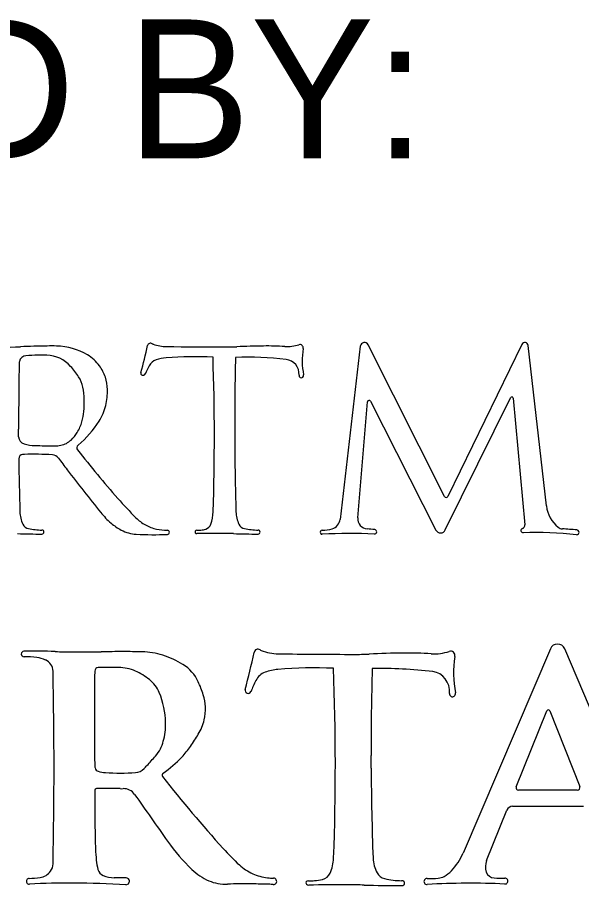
# Model space of a CAD drawing. Extents: x 0 to 34, y 0 to 22.
# Drawn here: x 28.068 to 28.637, y 2.999 to 3.874 of the extents above; entities that cross this region are included whole.
import ezdxf

# ---------------------------------------------------------------- set-up
doc = ezdxf.new("R2010")
doc.units = 0
doc.layers.add('SH_Text', color=7, linetype='Continuous')

msp = doc.modelspace()

# ---------------------------------------------------------------- linework, layer by layer
at = {"layer": 'SH_Text'}
for p, q in [((28.4139, 3.54252), (28.39355, 3.36796)), ((28.49895, 3.39096), (28.42181, 3.54393)), ((28.57692, 3.54435), (28.50222, 3.39098)), ((28.60172, 3.38146), (28.58326, 3.54327)), ((28.41135, 3.36935), (28.42115, 3.48636)), ((28.42427, 3.48697), (28.49019, 3.35721)), ((28.49963, 3.35726), (28.56556, 3.49057)), ((28.56816, 3.49008), (28.57986, 3.36248)), ((28.06919, 3.45122), (28.06917, 3.45904)), ((28.28719, 3.45904), (28.28722, 3.4489)), ((28.06936, 3.4291), (28.06936, 3.4291)), ((28.60566, 3.23755), (28.51755, 3.03161)), ((28.70632, 3.03445), (28.62007, 3.23753)), ((28.57114, 3.09823), (28.60198, 3.17486)), ((28.60505, 3.17485), (28.6352, 3.09854)), ((28.42485, 3.11722), (28.4248, 3.12977)), ((28.63273, 3.09491), (28.57339, 3.09491)), ((28.54127, 3.02401), (28.56167, 3.07471)), ((28.56758, 3.0787), (28.63901, 3.0787))]:
    msp.add_line(p, q, dxfattribs=at)
for centre, radius, start, end in [((28.20236, 3.54244), 0.00307, 57.05653, 167.29774), ((28.20667, 3.54909), 0.00484, 237.05653, 249.78867), ((28.41806, 3.54204), 0.00419, 26.75998, 173.35165), ((28.57993, 3.54289), 0.00335, 6.50794, 154.03373), ((28.05578, 3.89738), 0.35574, 265.64294, 272.48181), ((28.10745, 2.70522), 0.83754, 90.64149, 92.48181), ((28.10167, 3.22229), 0.32044, 88.95961, 90.64149), ((28.10635, 3.48008), 0.0626, 59.01244, 88.95961), ((27.73349, 3.64813), 0.47756, 343.95432, 347.29774), ((28.21859, 3.58148), 0.03937, 249.78867, 269.45892), ((28.30798, 13.0459), 9.50421, 269.458915, 269.816146), ((28.27829, 3.79397), 0.25223, 269.81615, 272.48181), ((28.32548, 2.70522), 0.83754, 90.64149, 92.48181), ((28.31969, 3.22229), 0.32044, 86.75961, 90.64149), ((28.34004, 3.58173), 0.03957, 266.75961, 287.41903), ((28.35291, 3.54072), 0.00341, 350.19324, 107.41903), ((28.42644, 3.52801), 0.07121, 170.19324, 191.68988), ((28.07712, 3.52555), 0.00734, 166.79916, 178.86203), ((28.07712, 3.52555), 0.00734, 94.32899, 166.79916), ((28.09829, 3.24586), 0.28783, 91.91863, 94.32899), ((28.09298, 3.40432), 0.12928, 87.94582, 91.91863), ((28.09641, 3.49988), 0.03365, 41.44979, 87.94582), ((28.11687, 3.4976), 0.04217, 36.49041, 59.01244), ((28.21188, 3.51686), 0.01246, 108.51951, 152.483), ((28.22153, 3.48804), 0.04285, 94.677, 108.51951), ((28.24624, 3.18602), 0.34588, 86.84191, 94.677), ((25.85551, 3.45032), 2.41115, 358.22236, 1.92631), ((31.39199, 3.46403), 3.10481, 178.75948, 180.092), ((28.29936, 3.17748), 0.35396, 83.57061, 91.85413), ((28.33734, 3.51451), 0.01479, 355.29709, 83.57061), ((31.17397, 3.46403), 3.10481, 178.86203, 180.092), ((28.05286, 3.46143), 0.09175, 33.15663, 41.44979), ((28.11777, 3.49827), 0.04105, 18.32466, 36.49041), ((28.44037, 3.39783), 0.27009, 152.483, 154.41159), ((28.10373, 3.49466), 0.03099, 12.4025, 33.15663), ((28.11781, 3.49828), 0.04101, 0.85147, 18.32466), ((28.19468, 3.51549), 0.00232, 163.95432, 334.41159), ((28.35442, 3.5131), 0.00234, 175.29709, 11.68988), ((28.07348, 3.488), 0.06196, 0.67152, 12.4025), ((28.09295, 3.49791), 0.06587, 346.81478, 0.85147), ((28.00995, 3.48726), 0.1255, 355.19562, 0.67152), ((28.4228, 3.48623), 0.00165, 26.93015, 175.21183), ((28.56679, 3.48996), 0.00137, 5.24206, 153.683), ((28.08092, 3.4813), 0.05428, 344.03761, 355.19562), ((28.10543, 3.49499), 0.05306, 328.01138, 346.81478), ((28.09297, 3.47785), 0.04175, 327.72066, 344.03761), ((28.06775, 3.51852), 0.09747, 309.11126, 328.01138), ((28.07672, 3.45125), 0.00753, 180.18561, 255.45087), ((28.09413, 3.47712), 0.04038, 313.73078, 327.72066), ((31.39199, 3.46403), 3.10481, 180.27922, 181.63341), ((28.08723, 3.49174), 0.04936, 255.45087, 268.15189), ((28.10724, 4.11198), 0.66992, 268.15189, 269.84563), ((28.10552, 3.47522), 0.03316, 269.84563, 280.96774), ((28.10796, 3.46266), 0.02036, 280.96774, 313.73078), ((28.13148, 3.44013), 0.00355, 129.11126, 218.1225), ((28.07358, 3.42915), 0.00422, 96.18129, 180.64402), ((28.0757, 3.40952), 0.02396, 91.47579, 96.18129), ((28.08399, 3.08789), 0.34569, 86.80978, 91.47579), ((28.10278, 3.42493), 0.00814, 36.36609, 86.80978), ((29.0418, 4.15449), 1.16069, 218.1225, 221.25781), ((31.17397, 3.46403), 3.10481, 180.64465, 181.63341), ((28.68258, 3.85186), 0.71189, 216.36609, 217.54674), ((30.15587, 4.98427), 2.5701, 217.54674, 218.7682), ((28.45396, 3.63883), 0.37874, 221.25781, 225.30347), ((28.50058, 3.39178), 0.00183, 206.75998, 334.03373), ((28.63373, 3.38511), 0.03222, 186.50795, 231.07039), ((28.1017, 3.37642), 0.03129, 181.63341, 205.25246), ((28.21547, 3.42592), 0.08141, 218.7682, 229.33023), ((28.21984, 3.40221), 0.04587, 225.30347, 240.26318), ((28.22545, 3.37677), 0.04006, 340.23773, 358.22236), ((28.31972, 3.37642), 0.03129, 181.63341, 205.25246), ((28.08069, 3.36651), 0.00806, 205.25246, 258.54002), ((28.19772, 3.40527), 0.05417, 229.33023, 242.60243), ((28.21581, 3.39516), 0.03775, 240.26318, 258.70035), ((28.25534, 3.36603), 0.00831, 289.23956, 340.23773), ((28.29871, 3.36651), 0.00806, 205.25246, 258.54002), ((28.38224, 3.36928), 0.01139, 287.19964, 353.35165), ((28.42152, 3.3685), 0.01021, 175.21183, 266.40888), ((28.57632, 3.36216), 0.00356, 288.2015, 5.24206), ((28.09335, 4.09511), 0.74195, 268.03365, 269.94764), ((28.09329, 3.42867), 0.07148, 258.54002, 269.51984), ((28.09268, 3.35518), 0.00201, 269.94764, 89.51984), ((28.19011, 3.39058), 0.03763, 242.60243, 266.53741), ((28.2054, 3.64329), 0.2908, 266.53741, 272.73449), ((28.22035, 3.4179), 0.06094, 258.70035, 268.92575), ((28.21917, 3.3549), 0.00208, 272.73449, 88.92575), ((28.24891, 3.35536), 0.00177, 90.39442, 271.29427), ((28.24799, 3.48858), 0.13146, 270.39442, 272.14151), ((28.26978, 2.43115), 0.92268, 89.66098, 91.29379), ((28.25224, 3.37492), 0.01772, 272.14151, 289.23956), ((28.27301, 2.97779), 0.37603, 88.03365, 89.66098), ((28.31137, 4.09511), 0.74195, 268.03365, 269.94764), ((28.31131, 3.42867), 0.07148, 258.54002, 269.51984), ((28.3107, 3.35518), 0.00201, 269.94764, 89.51984), ((28.3754, 3.355), 0.00211, 87.35849, 273.18888), ((28.37686, 3.38665), 0.02957, 267.35849, 287.19964), ((28.40467, 2.82957), 0.52413, 87.4397, 93.18888), ((28.41229, 3.22144), 0.13714, 83.23366, 86.40888), ((28.42819, 3.35541), 0.00223, 267.4397, 83.23348), ((28.49489, 3.3596), 0.00528, 206.93015, 333.683), ((28.57811, 3.3567), 0.00219, 108.2015, 272.13004), ((28.59114, 3.00649), 0.34826, 83.27781, 92.13004), ((28.61818, 3.36585), 0.00746, 231.07039, 266.52068), ((28.58912, 2.88789), 0.47138, 84.72876, 86.52068), ((28.63219, 3.35481), 0.00247, 263.27781, 84.72876), ((28.61286, 3.23447), 0.00783, 23.01234, 156.83571), ((28.07467, 3.23225), 0.00277, 91.40576, 270.38362), ((28.08634, 2.75667), 0.47849, 87.64671, 91.40576), ((28.125, 3.69719), 0.46282, 267.64671, 269.87914), ((28.12847, 5.3447), 2.11033, 269.87914, 270.64679), ((28.17531, 1.19582), 2.03881, 90.02109, 90.64679), ((28.17493, 2.21158), 1.02305, 88.94603, 90.02109), ((28.19238, 3.15996), 0.07451, 72.65975, 88.94603), ((28.1888, 3.14847), 0.08654, 57.73568, 72.65975), ((28.07529, 3.14074), 0.08875, 81.98413, 90.38362), ((28.08295, 3.19516), 0.03379, 66.71534, 81.98413), ((28.09136, 3.2147), 0.01252, 1.18991, 66.71534), ((28.21281, 3.18652), 0.04156, 25.2881, 57.73568), ((23.39486, 3.11715), 4.71003, 358.82601, 1.18991), ((31.87267, 3.16871), 3.72702, 179.28847, 180.73093), ((28.14953, 3.21495), 0.00359, 90.14625, 179.28847), ((28.15981, -0.8123), 4.03085, 89.85375, 90.14625), ((28.16999, 3.17618), 0.04236, 66.38612, 89.85375), ((28.1616, 3.15698), 0.06331, 51.35128, 66.38612), ((28.18023, 3.18029), 0.03347, 22.83978, 51.35128), ((28.1585, 3.16086), 0.10162, 17.37499, 25.2881), ((28.1357, 3.16153), 0.08179, 1.09044, 22.83978), ((28.21168, 3.1775), 0.0459, 1.6695, 17.37499), ((28.20411, 3.17728), 0.05348, 347.67189, 1.6695), ((28.60351, 3.17425), 0.00165, 21.55804, 158.07681), ((28.15045, 3.16181), 0.06705, 344.79646, 1.09044), ((28.21166, 3.17562), 0.04574, 328.03878, 347.67189), ((27.96419, 3.33003), 0.33743, 325.54557, 328.03878), ((28.17691, 3.15462), 0.03962, 332.97485, 344.79646), ((28.18066, 3.15271), 0.03542, 318.73444, 332.97485), ((28.16562, 3.19183), 0.09316, 317.10146, 325.54557), ((27.92838, 3.37407), 0.37104, 316.74891, 318.73444), ((28.15055, 3.20583), 0.11372, 304.48428, 317.10146), ((28.16787, 3.12144), 0.02192, 180.73093, 190.70212), ((28.15058, 3.11818), 0.00432, 190.70212, 253.74894), ((28.18638, 3.12554), 0.01283, 273.75826, 316.55507), ((27.27661, 3.98722), 1.26589, 316.55507, 316.74891), ((28.1589, 3.14674), 0.03407, 253.74894, 266.24174), ((28.17194, 3.34528), 0.23304, 266.24174, 273.75826), ((28.21628, 3.11013), 0.00238, 124.48428, 218.19672), ((29.30931, 3.97016), 1.39319, 218.19672, 222.0923), ((28.63273, 3.09756), 0.00266, 270, 21.55804), ((30.8929, 3.08732), 2.74687, 179.84165, 180.84497), ((28.14766, 3.09491), 0.00162, 92.27245, 179.84165), ((28.15968, 2.79221), 0.30456, 87.72755, 92.27245), ((28.17337, 3.1372), 0.0407, 267.72755, 271.68449), ((28.17497, 3.08274), 0.01378, 35.16071, 91.68449), ((93.54198, 49.12699), 79.94195, 215.1607083, 215.2020901), ((28.57339, 3.09733), 0.00242, 158.07681, 270), ((28.56758, 3.07233), 0.00637, 90, 158.07681), ((28.44435, 3.05121), 0.29805, 180.84497, 185.14242), ((28.38007, 3.15676), 0.19651, 215.20209, 226.19836), ((28.48167, 3.22253), 0.27787, 222.0923, 226.9231), ((28.46206, 3.05536), 0.06036, 316.45792, 336.83571), ((28.09094, 3.02091), 0.01296, 324.47105, 358.82601), ((28.20085, 3.0293), 0.05356, 185.14242, 195.487), ((28.32357, 3.05344), 0.04637, 226.9231, 246.82597), ((28.55643, 3.01791), 0.01634, 158.07681, 199.48636), ((28.08885, 3.02241), 0.01553, 277.24087, 324.47105), ((28.15824, 3.01749), 0.00935, 195.487, 247.00713), ((28.28331, 3.05587), 0.05671, 226.19836, 246.93174), ((28.32751, 3.06266), 0.05641, 246.82597, 262.64812), ((28.44123, 3.01737), 0.01183, 208.88992, 256.19978), ((28.48362, 3.03486), 0.03061, 298.90319, 316.45792), ((28.54954, 3.01547), 0.00903, 199.48636, 265.94339), ((28.0799, 3.00317), 0.00294, 91.94369, 273.10582), ((28.07575, 3.12555), 0.11951, 271.94369, 277.24087), ((28.16537, 3.03428), 0.02759, 247.00713, 270.36112), ((28.16795, 2.62436), 0.38234, 88.54697, 90.36112), ((28.17756, 3.00314), 0.00344, 266.64368, 88.54697), ((28.2782, 3.04387), 0.04367, 246.93174, 272.16886), ((28.32711, 3.05952), 0.05324, 262.64812, 269.20525), ((28.32633, 3.00308), 0.00321, 264.60996, 89.20525), ((28.45605, 3.07769), 0.07395, 256.19978, 269.60839), ((28.48116, 3.00293), 0.00302, 87.39693, 273.33371), ((28.48485, 3.08403), 0.07817, 267.39693, 275.67732), ((28.49108, 3.02136), 0.01518, 275.67732, 298.90319), ((28.55487, 3.09056), 0.08431, 265.94339, 273.23474), ((28.55979, 3.00337), 0.00302, 267.31325, 93.23474), ((28.12176, 2.23171), 0.76965, 89.77654, 93.10582), ((28.12101, 2.03882), 0.96254, 86.64368, 89.77654), ((28.29689, 2.55049), 0.45006, 89.04222, 92.16886), ((28.26201, 0.46419), 2.53666, 88.6535, 89.04222), ((28.32014, 2.93756), 0.0626, 84.60996, 88.6535), ((28.5247, 2.2555), 0.74568, 87.31325, 93.33371)]:
    msp.add_arc(centre, radius, start, end, dxfattribs=at)
for centre, major_axis, ratio, start_param, end_param in [((27.70508, 3.37893), (-0.00411, 0.65886), 0.935925, 4.426098, 4.484451), ((28.31057, 3.23286), (-0.00003, 0.00424), 0.935925, 5.701972, 7.626044), ((28.31613, 3.24202), (-0.00004, 0.00668), 0.935925, 2.560379, 2.782597), ((28.33151, 3.28671), (-0.00034, 0.05431), 0.935925, 2.782597, 3.125908), ((28.4417, 16.34431), (-0.08184, 13.11232), 0.935925, 3.125908, 3.132143), ((28.40847, 3.57984), (-0.00217, 0.34798), 0.935925, 3.132143, 3.178667), ((28.47001, 2.07771), (-0.00721, 1.1555), 0.935925, 0.004955, 0.037075), ((28.46225, 2.79109), (-0.00276, 0.44209), 0.935925, 6.220389, 6.28814), ((28.48833, 3.28699), (-0.00034, 0.0546), 0.935925, 3.078796, 3.439371), ((28.50497, 3.23039), (0.00003, -0.00471), 0.935925, 1.393395, 3.439371), ((28.59992, 3.21282), (-0.00061, 0.09825), 0.935925, 1.393395, 1.768582), ((28.32288, 3.19756), (-0.00011, 0.01718), 0.935925, 0.316985, 1.084293), ((28.33536, 3.15779), (-0.00037, 0.05912), 0.935925, 0.075388, 0.316985), ((28.36743, 2.7411), (-0.00298, 0.47718), 0.935925, 6.233364, 6.358573), ((24.73078, 3.11898), (3.65792, 0), 0.815575, 6.25216, 6.316325), ((33.13505, 3.13594), (4.71026, 0), 0.815575, 3.120359, 3.143198), ((28.43603, 2.72928), (-0.00305, 0.48833), 0.935925, 6.16473, 6.298779), ((28.48488, 3.19424), (-0.00013, 0.02041), 0.935925, 4.624066, 6.16473), ((28.61798, 3.03321), (-0.00233, 0.37262), 0.935925, 1.084293, 1.117953), ((28.30066, 3.19567), (-0.00002, 0.0032), 0.935925, 1.284505, 4.259546), ((28.50693, 3.1923), (-0.00002, 0.00323), 0.935925, 1.482474, 4.910175), ((33.13505, 3.13594), (4.71026, 0), 0.815575, 3.146466, 3.170101), ((28.32619, 3.02797), (0.06078, 0), 0.815575, 5.938269, 6.25216), ((28.47416, 3.02754), (-0.04747, 0), 0.815575, 0.028508, 0.422883), ((28.37153, 3.01469), (0.0126, 0), 0.815575, 5.048183, 5.938269), ((28.36177, 3.00148), (0.00268, 0), 0.815575, 1.57768, 4.734978), ((28.36038, 3.16631), (-0.19943, 0), 0.815575, 1.57768, 1.608173), ((28.36683, 3.02569), (-0.02689, 0), 0.815575, 1.608173, 1.90659), ((28.45551, 3.00125), (0.00305, 0), 0.815575, 4.711475, 7.845601), ((28.39344, 1.85796), (1.39978, 0), 0.815575, 1.564879, 1.593377), ((28.39834, 2.53432), (0.57046, 0), 0.815575, 1.536477, 1.564879), ((28.45654, 3.91677), (1.1256, 0), 0.815575, 4.67807, 4.711475)]:
    msp.add_ellipse(centre, major_axis=major_axis, ratio=ratio, start_param=start_param, end_param=end_param, dxfattribs=at)

# ---------------------------------------------------------------- texts
msp.add_text('PLANS PREPARED BY:', height=0.14, dxfattribs=at).set_placement((26.43037, 3.73189))

doc.saveas('drawing.dxf')
